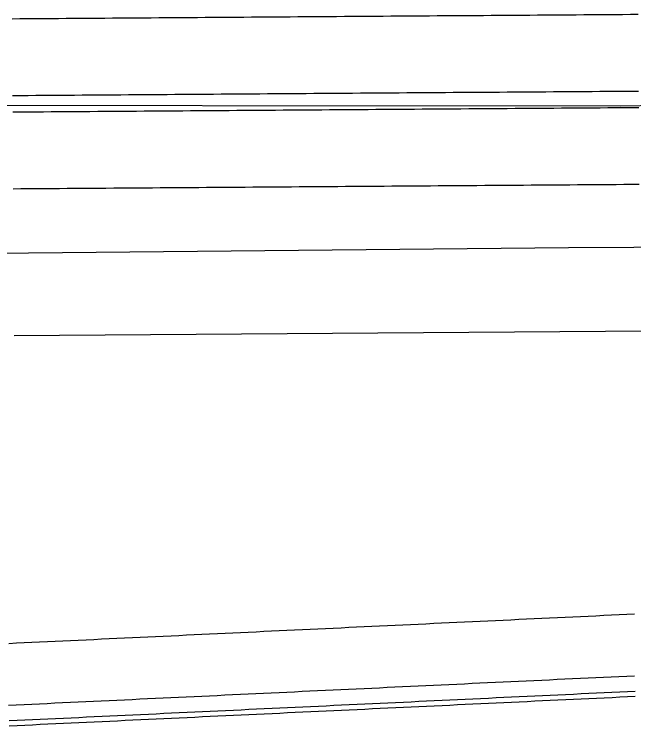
# Model space of a CAD drawing. Extents: x 2145380 to 2157287, y 139568 to 149130.
# Drawn here: x 2153204.1 to 2153284.3, y 142836.1 to 142928.2 of the extents above; entities that cross this region are included whole.
import ezdxf

# ---------------------------------------------------------------- set-up
doc = ezdxf.new("R2010")
doc.units = 0
doc.layers.add('PR_PREVIOUSLY CONSTRUCTED', color=7, linetype='Continuous')
doc.layers.add('TOPO_Flowline', color=7, linetype='Continuous')

msp = doc.modelspace()

# ---------------------------------------------------------------- linework, layer by layer
at = {"layer": 'PR_PREVIOUSLY CONSTRUCTED'}
msp.add_line((2153204.104, 142886.602), (2153504.096, 142888.748), dxfattribs=at)
for points in [[(2153203.815, 142927.602), (2153204.815, 142927.609), (2153205.815, 142927.616), (2153206.815, 142927.624), (2153207.815, 142927.631), (2153208.815, 142927.638), (2153209.815, 142927.645), (2153210.815, 142927.652), (2153211.815, 142927.659), (2153212.815, 142927.667), (2153213.815, 142927.674), (2153214.815, 142927.681), (2153215.815, 142927.688), (2153216.815, 142927.695), (2153217.815, 142927.702), (2153218.815, 142927.709), (2153219.815, 142927.717), (2153220.815, 142927.724), (2153221.815, 142927.731), (2153222.815, 142927.738), (2153223.814, 142927.745), (2153224.814, 142927.752), (2153225.814, 142927.759), (2153226.814, 142927.767), (2153227.814, 142927.774), (2153228.814, 142927.781), (2153229.814, 142927.788), (2153230.814, 142927.795), (2153231.814, 142927.802), (2153232.814, 142927.81), (2153233.814, 142927.817), (2153234.814, 142927.824), (2153235.814, 142927.831), (2153236.814, 142927.838), (2153237.814, 142927.845), (2153238.814, 142927.852), (2153239.814, 142927.86), (2153240.814, 142927.867), (2153241.814, 142927.874), (2153242.814, 142927.881), (2153243.814, 142927.888), (2153244.814, 142927.895), (2153245.814, 142927.903), (2153246.814, 142927.91), (2153247.814, 142927.917), (2153248.814, 142927.924), (2153249.814, 142927.931), (2153250.814, 142927.938), (2153251.814, 142927.945), (2153252.814, 142927.953), (2153253.814, 142927.96), (2153254.814, 142927.967), (2153255.814, 142927.974), (2153256.814, 142927.981), (2153257.814, 142927.988), (2153258.814, 142927.996), (2153259.814, 142928.003), (2153260.814, 142928.01), (2153261.814, 142928.017), (2153262.813, 142928.024), (2153263.813, 142928.031), (2153264.813, 142928.038), (2153265.813, 142928.046), (2153266.813, 142928.053), (2153267.813, 142928.06), (2153268.813, 142928.067), (2153269.813, 142928.074), (2153270.813, 142928.081), (2153271.813, 142928.089), (2153272.813, 142928.096), (2153273.813, 142928.103), (2153274.813, 142928.11), (2153275.813, 142928.117), (2153276.813, 142928.124), (2153277.813, 142928.131), (2153278.813, 142928.139), (2153279.813, 142928.146), (2153280.813, 142928.153), (2153281.813, 142928.16), (2153282.813, 142928.167), (2153283.813, 142928.174), (2153284.813, 142928.182)], [(2153203.886, 142917.665), (2153204.886, 142917.672), (2153205.886, 142917.679), (2153206.886, 142917.686), (2153207.886, 142917.693), (2153208.886, 142917.701), (2153209.886, 142917.708), (2153210.886, 142917.715), (2153211.886, 142917.722), (2153212.886, 142917.729), (2153213.886, 142917.736), (2153214.886, 142917.744), (2153215.886, 142917.751), (2153216.886, 142917.758), (2153217.886, 142917.765), (2153218.886, 142917.772), (2153219.886, 142917.779), (2153220.886, 142917.786), (2153221.886, 142917.794), (2153222.886, 142917.801), (2153223.886, 142917.808), (2153224.886, 142917.815), (2153225.886, 142917.822), (2153226.885, 142917.829), (2153227.885, 142917.837), (2153228.885, 142917.844), (2153229.885, 142917.851), (2153230.885, 142917.858), (2153231.885, 142917.865), (2153232.885, 142917.872), (2153233.885, 142917.879), (2153234.885, 142917.887), (2153235.885, 142917.894), (2153236.885, 142917.901), (2153237.885, 142917.908), (2153238.885, 142917.915), (2153239.885, 142917.922), (2153240.885, 142917.93), (2153241.885, 142917.937), (2153242.885, 142917.944), (2153243.885, 142917.951), (2153244.885, 142917.958), (2153245.885, 142917.965), (2153246.885, 142917.972), (2153247.885, 142917.98), (2153248.885, 142917.987), (2153249.885, 142917.994), (2153250.885, 142918.001), (2153251.885, 142918.008), (2153252.885, 142918.015), (2153253.885, 142918.023), (2153254.885, 142918.03), (2153255.885, 142918.037), (2153256.885, 142918.044), (2153257.885, 142918.051), (2153258.885, 142918.058), (2153259.885, 142918.065), (2153260.885, 142918.073), (2153261.885, 142918.08), (2153262.885, 142918.087), (2153263.885, 142918.094), (2153264.885, 142918.101), (2153265.884, 142918.108), (2153266.884, 142918.116), (2153267.884, 142918.123), (2153268.884, 142918.13), (2153269.884, 142918.137), (2153270.884, 142918.144), (2153271.884, 142918.151), (2153272.884, 142918.158), (2153273.884, 142918.166), (2153274.884, 142918.173), (2153275.884, 142918.18), (2153276.884, 142918.187), (2153277.884, 142918.194), (2153278.884, 142918.201), (2153279.884, 142918.209), (2153280.884, 142918.216), (2153281.884, 142918.223), (2153282.884, 142918.23), (2153283.884, 142918.237), (2153284.884, 142918.244)], [(2153203.901, 142915.538), (2153204.901, 142915.545), (2153205.901, 142915.553), (2153206.901, 142915.56), (2153207.901, 142915.567), (2153208.901, 142915.574), (2153209.901, 142915.581), (2153210.901, 142915.588), (2153211.901, 142915.595), (2153212.901, 142915.603), (2153213.901, 142915.61), (2153214.901, 142915.617), (2153215.901, 142915.624), (2153216.901, 142915.631), (2153217.901, 142915.638), (2153218.901, 142915.646), (2153219.901, 142915.653), (2153220.901, 142915.66), (2153221.901, 142915.667), (2153222.901, 142915.674), (2153223.901, 142915.681), (2153224.901, 142915.688), (2153225.901, 142915.696), (2153226.901, 142915.703), (2153227.901, 142915.71), (2153228.9, 142915.717), (2153229.9, 142915.724), (2153230.9, 142915.731), (2153231.9, 142915.739), (2153232.9, 142915.746), (2153233.9, 142915.753), (2153234.9, 142915.76), (2153235.9, 142915.767), (2153236.9, 142915.774), (2153237.9, 142915.781), (2153238.9, 142915.789), (2153239.9, 142915.796), (2153240.9, 142915.803), (2153241.9, 142915.81), (2153242.9, 142915.817), (2153243.9, 142915.824), (2153244.9, 142915.832), (2153245.9, 142915.839), (2153246.9, 142915.846), (2153247.9, 142915.853), (2153248.9, 142915.86), (2153249.9, 142915.867), (2153250.9, 142915.874), (2153251.9, 142915.882), (2153252.9, 142915.889), (2153253.9, 142915.896), (2153254.9, 142915.903), (2153255.9, 142915.91), (2153256.9, 142915.917), (2153257.9, 142915.924), (2153258.9, 142915.932), (2153259.9, 142915.939), (2153260.9, 142915.946), (2153261.9, 142915.953), (2153262.9, 142915.96), (2153263.9, 142915.967), (2153264.9, 142915.975), (2153265.9, 142915.982), (2153266.9, 142915.989), (2153267.899, 142915.996), (2153268.899, 142916.003), (2153269.899, 142916.01), (2153270.899, 142916.017), (2153271.899, 142916.025), (2153272.899, 142916.032), (2153273.899, 142916.039), (2153274.899, 142916.046), (2153275.899, 142916.053), (2153276.899, 142916.06), (2153277.899, 142916.068), (2153278.899, 142916.075), (2153279.899, 142916.082), (2153280.899, 142916.089), (2153281.899, 142916.096), (2153282.899, 142916.103), (2153283.899, 142916.11), (2153284.899, 142916.118)], [(2153203.972, 142905.601), (2153204.972, 142905.609), (2153205.972, 142905.616), (2153206.972, 142905.623), (2153207.972, 142905.63), (2153208.972, 142905.637), (2153209.972, 142905.644), (2153210.972, 142905.651), (2153211.972, 142905.659), (2153212.972, 142905.666), (2153213.972, 142905.673), (2153214.972, 142905.68), (2153215.972, 142905.687), (2153216.972, 142905.694), (2153217.972, 142905.701), (2153218.972, 142905.709), (2153219.972, 142905.716), (2153220.972, 142905.723), (2153221.972, 142905.73), (2153222.972, 142905.737), (2153223.972, 142905.744), (2153224.972, 142905.752), (2153225.972, 142905.759), (2153226.972, 142905.766), (2153227.972, 142905.773), (2153228.972, 142905.78), (2153229.972, 142905.787), (2153230.971, 142905.794), (2153231.971, 142905.802), (2153232.971, 142905.809), (2153233.971, 142905.816), (2153234.971, 142905.823), (2153235.971, 142905.83), (2153236.971, 142905.837), (2153237.971, 142905.845), (2153238.971, 142905.852), (2153239.971, 142905.859), (2153240.971, 142905.866), (2153241.971, 142905.873), (2153242.971, 142905.88), (2153243.971, 142905.887), (2153244.971, 142905.895), (2153245.971, 142905.902), (2153246.971, 142905.909), (2153247.971, 142905.916), (2153248.971, 142905.923), (2153249.971, 142905.93), (2153250.971, 142905.938), (2153251.971, 142905.945), (2153252.971, 142905.952), (2153253.971, 142905.959), (2153254.971, 142905.966), (2153255.971, 142905.973), (2153256.971, 142905.98), (2153257.971, 142905.988), (2153258.971, 142905.995), (2153259.971, 142906.002), (2153260.971, 142906.009), (2153261.971, 142906.016), (2153262.971, 142906.023), (2153263.971, 142906.031), (2153264.971, 142906.038), (2153265.971, 142906.045), (2153266.971, 142906.052), (2153267.971, 142906.059), (2153268.971, 142906.066), (2153269.97, 142906.073), (2153270.97, 142906.081), (2153271.97, 142906.088), (2153272.97, 142906.095), (2153273.97, 142906.102), (2153274.97, 142906.109), (2153275.97, 142906.116), (2153276.97, 142906.124), (2153277.97, 142906.131), (2153278.97, 142906.138), (2153279.97, 142906.145), (2153280.97, 142906.152), (2153281.97, 142906.159), (2153282.97, 142906.166), (2153283.97, 142906.174), (2153284.97, 142906.181)], [(2153725.502, 142900.878), (2153609.262, 142900.219), (2153504.515, 142899.31), (2153385.896, 142898.495), (2153275.827, 142897.947), (2153140.436, 142896.597), (2153077.636, 142896.064)], [(2153203.393, 142846.756), (2153204.393, 142846.803), (2153205.392, 142846.85), (2153206.392, 142846.897), (2153207.392, 142846.944), (2153208.392, 142846.991), (2153209.391, 142847.039), (2153210.391, 142847.086), (2153211.391, 142847.133), (2153212.39, 142847.18), (2153213.39, 142847.227), (2153214.39, 142847.274), (2153215.389, 142847.322), (2153216.389, 142847.369), (2153217.389, 142847.416), (2153218.388, 142847.463), (2153219.388, 142847.51), (2153220.388, 142847.557), (2153221.387, 142847.604), (2153222.387, 142847.652), (2153223.387, 142847.699), (2153224.387, 142847.746), (2153225.386, 142847.793), (2153226.386, 142847.84), (2153227.386, 142847.887), (2153228.385, 142847.935), (2153229.385, 142847.982), (2153230.385, 142848.029), (2153231.384, 142848.076), (2153232.384, 142848.123), (2153233.384, 142848.17), (2153234.383, 142848.217), (2153235.383, 142848.265), (2153236.383, 142848.312), (2153237.382, 142848.359), (2153238.382, 142848.406), (2153239.382, 142848.453), (2153240.382, 142848.5), (2153241.381, 142848.547), (2153242.381, 142848.595), (2153243.381, 142848.642), (2153244.38, 142848.689), (2153245.38, 142848.736), (2153246.38, 142848.783), (2153247.379, 142848.83), (2153248.379, 142848.878), (2153249.379, 142848.925), (2153250.378, 142848.972), (2153251.378, 142849.019), (2153252.378, 142849.066), (2153253.378, 142849.113), (2153254.377, 142849.16), (2153255.377, 142849.208), (2153256.377, 142849.255), (2153257.376, 142849.302), (2153258.376, 142849.349), (2153259.376, 142849.396), (2153260.375, 142849.443), (2153261.375, 142849.491), (2153262.375, 142849.538), (2153263.374, 142849.585), (2153264.374, 142849.632), (2153265.374, 142849.679), (2153266.373, 142849.726), (2153267.373, 142849.773), (2153268.373, 142849.821), (2153269.373, 142849.868), (2153270.372, 142849.915), (2153271.372, 142849.962), (2153272.372, 142850.009), (2153273.371, 142850.056), (2153274.371, 142850.103), (2153275.371, 142850.151), (2153276.37, 142850.198), (2153277.37, 142850.245), (2153278.37, 142850.292), (2153279.369, 142850.339), (2153280.369, 142850.386), (2153281.369, 142850.434), (2153282.368, 142850.481), (2153283.368, 142850.528), (2153284.368, 142850.575)], [(2153203.371, 142838.754), (2153204.37, 142838.801), (2153205.37, 142838.848), (2153206.369, 142838.895), (2153207.368, 142838.943), (2153208.369, 142838.99), (2153209.369, 142839.037), (2153210.368, 142839.084), (2153211.368, 142839.131), (2153212.368, 142839.178), (2153213.366, 142839.225), (2153214.366, 142839.273), (2153215.367, 142839.32), (2153216.367, 142839.367), (2153217.366, 142839.414), (2153218.366, 142839.461), (2153219.365, 142839.508), (2153220.364, 142839.556), (2153221.365, 142839.603), (2153222.365, 142839.65), (2153223.364, 142839.697), (2153224.364, 142839.744), (2153225.364, 142839.791), (2153226.362, 142839.838), (2153227.362, 142839.886), (2153228.363, 142839.933), (2153229.363, 142839.98), (2153230.362, 142840.027), (2153231.362, 142840.074), (2153232.361, 142840.121), (2153233.36, 142840.169), (2153234.361, 142840.216), (2153235.361, 142840.263), (2153236.36, 142840.31), (2153237.36, 142840.357), (2153238.36, 142840.404), (2153239.358, 142840.451), (2153240.358, 142840.499), (2153241.359, 142840.546), (2153242.358, 142840.593), (2153243.358, 142840.64), (2153244.358, 142840.687), (2153245.358, 142840.734), (2153246.356, 142840.781), (2153247.356, 142840.829), (2153248.357, 142840.876), (2153249.356, 142840.923), (2153250.356, 142840.97), (2153251.356, 142841.017), (2153252.354, 142841.064), (2153253.354, 142841.112), (2153254.355, 142841.159), (2153255.354, 142841.206), (2153256.354, 142841.253), (2153257.354, 142841.3), (2153258.353, 142841.347), (2153259.352, 142841.394), (2153260.352, 142841.442), (2153261.353, 142841.489), (2153262.352, 142841.536), (2153263.352, 142841.583), (2153264.352, 142841.63), (2153265.35, 142841.677), (2153266.35, 142841.725), (2153267.351, 142841.772), (2153268.35, 142841.819), (2153269.35, 142841.866), (2153270.35, 142841.913), (2153271.349, 142841.96), (2153272.348, 142842.007), (2153273.348, 142842.055), (2153274.348, 142842.102), (2153275.348, 142842.149), (2153276.348, 142842.196), (2153277.348, 142842.243), (2153278.346, 142842.29), (2153279.346, 142842.338), (2153280.347, 142842.385), (2153281.346, 142842.432), (2153282.346, 142842.479), (2153283.346, 142842.526), (2153284.345, 142842.573)], [(2153203.465, 142836.756), (2153204.464, 142836.803), (2153205.464, 142836.85), (2153206.464, 142836.897), (2153207.463, 142836.945), (2153208.463, 142836.992), (2153209.463, 142837.039), (2153210.462, 142837.086), (2153211.462, 142837.133), (2153212.462, 142837.18), (2153213.461, 142837.227), (2153214.461, 142837.275), (2153215.461, 142837.322), (2153216.461, 142837.369), (2153217.46, 142837.416), (2153218.46, 142837.463), (2153219.46, 142837.51), (2153220.459, 142837.558), (2153221.459, 142837.605), (2153222.459, 142837.652), (2153223.458, 142837.699), (2153224.458, 142837.746), (2153225.458, 142837.793), (2153226.457, 142837.84), (2153227.457, 142837.888), (2153228.457, 142837.935), (2153229.457, 142837.982), (2153230.456, 142838.029), (2153231.456, 142838.076), (2153232.456, 142838.123), (2153233.455, 142838.171), (2153234.455, 142838.218), (2153235.455, 142838.265), (2153236.454, 142838.312), (2153237.454, 142838.359), (2153238.454, 142838.406), (2153239.453, 142838.453), (2153240.453, 142838.501), (2153241.453, 142838.548), (2153242.452, 142838.595), (2153243.452, 142838.642), (2153244.452, 142838.689), (2153245.452, 142838.736), (2153246.451, 142838.783), (2153247.451, 142838.831), (2153248.451, 142838.878), (2153249.45, 142838.925), (2153250.45, 142838.972), (2153251.45, 142839.019), (2153252.449, 142839.066), (2153253.449, 142839.114), (2153254.449, 142839.161), (2153255.448, 142839.208), (2153256.448, 142839.255), (2153257.448, 142839.302), (2153258.447, 142839.349), (2153259.447, 142839.396), (2153260.447, 142839.444), (2153261.447, 142839.491), (2153262.446, 142839.538), (2153263.446, 142839.585), (2153264.446, 142839.632), (2153265.445, 142839.679), (2153266.445, 142839.727), (2153267.445, 142839.774), (2153268.444, 142839.821), (2153269.444, 142839.868), (2153270.444, 142839.915), (2153271.443, 142839.962), (2153272.443, 142840.009), (2153273.443, 142840.057), (2153274.442, 142840.104), (2153275.442, 142840.151), (2153276.442, 142840.198), (2153277.442, 142840.245), (2153278.441, 142840.292), (2153279.441, 142840.34), (2153280.441, 142840.387), (2153281.44, 142840.434), (2153282.44, 142840.481), (2153283.44, 142840.528), (2153284.439, 142840.575)], [(2153203.469, 142836.089), (2153204.469, 142836.136), (2153205.469, 142836.184), (2153206.468, 142836.231), (2153207.468, 142836.278), (2153208.468, 142836.325), (2153209.468, 142836.372), (2153210.467, 142836.419), (2153211.467, 142836.467), (2153212.467, 142836.514), (2153213.466, 142836.561), (2153214.466, 142836.608), (2153215.466, 142836.655), (2153216.465, 142836.702), (2153217.465, 142836.749), (2153218.465, 142836.797), (2153219.464, 142836.844), (2153220.464, 142836.891), (2153221.464, 142836.938), (2153222.463, 142836.985), (2153223.463, 142837.032), (2153224.463, 142837.08), (2153225.463, 142837.127), (2153226.462, 142837.174), (2153227.462, 142837.221), (2153228.462, 142837.268), (2153229.461, 142837.315), (2153230.461, 142837.362), (2153231.461, 142837.41), (2153232.46, 142837.457), (2153233.46, 142837.504), (2153234.46, 142837.551), (2153235.459, 142837.598), (2153236.459, 142837.645), (2153237.459, 142837.692), (2153238.458, 142837.74), (2153239.458, 142837.787), (2153240.458, 142837.834), (2153241.458, 142837.881), (2153242.457, 142837.928), (2153243.457, 142837.975), (2153244.457, 142838.023), (2153245.456, 142838.07), (2153246.456, 142838.117), (2153247.456, 142838.164), (2153248.455, 142838.211), (2153249.455, 142838.258), (2153250.455, 142838.305), (2153251.454, 142838.353), (2153252.454, 142838.4), (2153253.454, 142838.447), (2153254.453, 142838.494), (2153255.453, 142838.541), (2153256.453, 142838.588), (2153257.453, 142838.636), (2153258.452, 142838.683), (2153259.452, 142838.73), (2153260.452, 142838.777), (2153261.451, 142838.824), (2153262.451, 142838.871), (2153263.451, 142838.918), (2153264.45, 142838.966), (2153265.45, 142839.013), (2153266.45, 142839.06), (2153267.449, 142839.107), (2153268.449, 142839.154), (2153269.449, 142839.201), (2153270.449, 142839.248), (2153271.448, 142839.296), (2153272.448, 142839.343), (2153273.448, 142839.39), (2153274.447, 142839.437), (2153275.447, 142839.484), (2153276.447, 142839.531), (2153277.446, 142839.579), (2153278.446, 142839.626), (2153279.446, 142839.673), (2153280.445, 142839.72), (2153281.445, 142839.767), (2153282.445, 142839.814), (2153283.444, 142839.861), (2153284.444, 142839.909)]]:
    msp.add_lwpolyline(points, dxfattribs=at)
at = {"layer": 'TOPO_Flowline'}
msp.add_lwpolyline([(2153077.48, 142915.751), (2153095.188, 142915.834), (2153174.346, 142916.418), (2153282.494, 142916.33), (2153371.199, 142917.806), (2153426.03, 142917.669), (2153449.476, 142917.551), (2153465.38, 142918.433)], dxfattribs=at)

doc.saveas('drawing.dxf')
